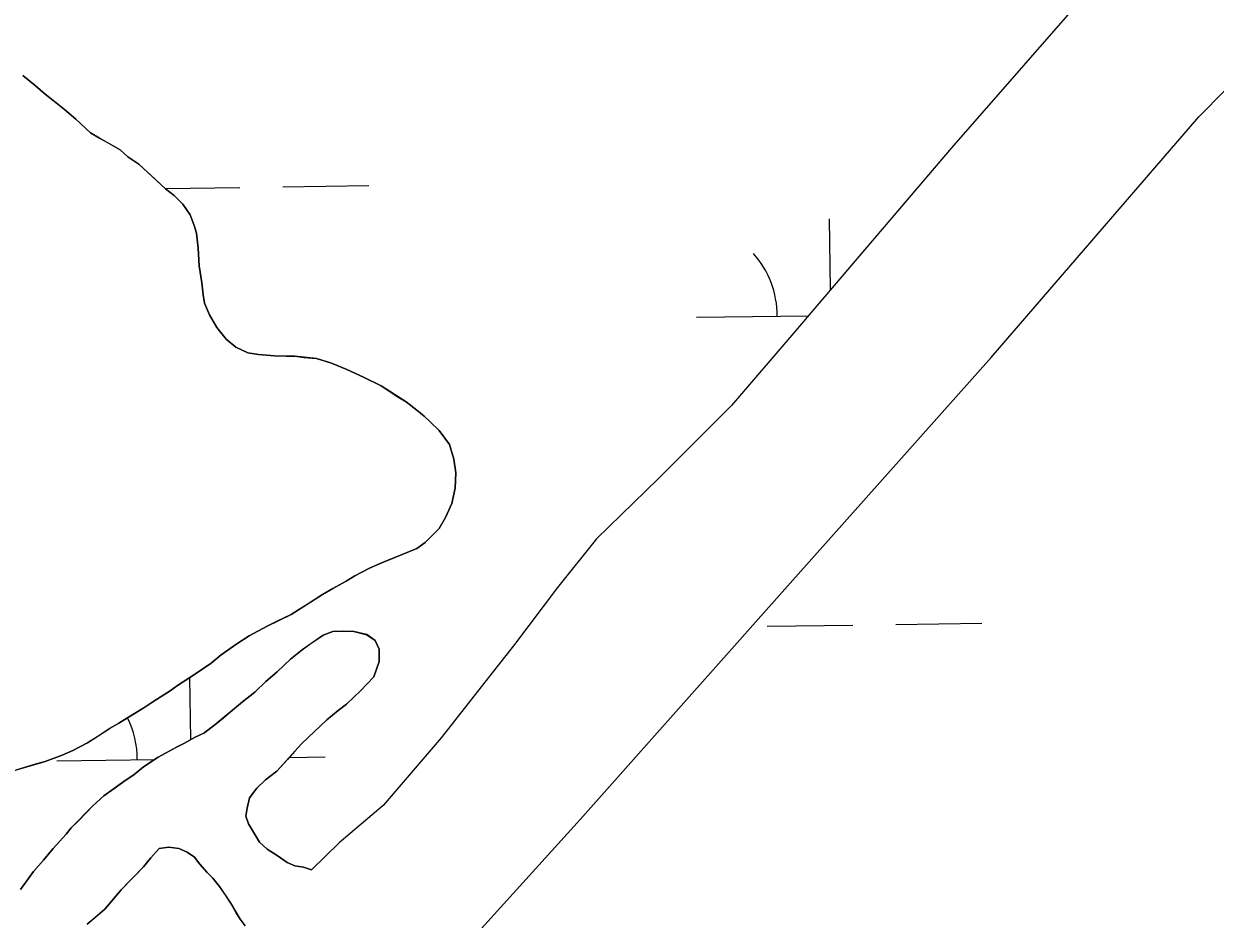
# Model space of a CAD drawing. Extents: x 3767014 to 3805179, y 361544 to 387384.
# Drawn here: x 3780309.6 to 3780753.1, y 374907.9 to 375241.4 of the extents above; entities that cross this region are included whole.
import ezdxf

# ---------------------------------------------------------------- set-up
doc = ezdxf.new("R2010")
doc.units = 0
doc.layers.add('V-TOPO-SHOR', color=7, linetype='Continuous')
doc.layers.add('V-WETL-SWMP', color=7, linetype='Continuous')

msp = doc.modelspace()

# ---------------------------------------------------------------- linework, layer by layer
at = {"layer": 'V-TOPO-SHOR'}
for points in [[(3780804.509, 375370.1), (3780734.545, 375286.42), (3780654.995, 375195.188), (3780622.663, 375157.339), (3780596.238, 375126.342), (3780573.095, 375099.239), (3780545.81, 375071.927), (3780522.79, 375049.598), (3780508.317, 375031.506), (3780492.33, 375010.268), (3780481.304, 374996.225), (3780465.01, 374975.472), (3780443.351, 374950.243), (3780427.073, 374936.335), (3780416.759, 374926.353)], [(3780026.517, 374408.138), (3780035.647, 374416.497), (3780050.294, 374429.015), (3780061.98, 374443.996), (3780069.55, 374453.511), (3780079.898, 374465.977), (3780088.774, 374476.893), (3780115.482, 374512.657), (3780189.835, 374593.676), (3780206.862, 374612.022), (3780219.32, 374626.028), (3780233.24, 374641.27), (3780246.343, 374655.577), (3780267.261, 374676.688), (3780304.4, 374715.686), (3780364.382, 374782.59), (3780446.797, 374867.699), (3780516.757, 374945.013), (3780596.918, 375035.274), (3780669.702, 375117.129), (3780746.983, 375206.829), (3780776.234, 375236.32), (3780814.419, 375272.746), (3780822.093, 375280.188)], [(3780309.233, 375222.222), (3780313.911, 375218.439), (3780317.646, 375215.16), (3780320.456, 375213.018), (3780324.827, 375209.563), (3780329.031, 375205.952), (3780334.471, 375200.877), (3780337.764, 375198.883), (3780341.372, 375196.88), (3780345.452, 375194.545), (3780348.407, 375191.924), (3780352.475, 375189.112), (3780355.588, 375186.326), (3780358.694, 375183.381), (3780362.428, 375179.943), (3780365.547, 375177.475), (3780368.805, 375174.206), (3780371.57, 375170.315), (3780373.059, 375166.297), (3780373.94, 375163.409), (3780374.593, 375157.82), (3780374.9, 375151.285), (3780375.85, 375144.895), (3780376.373, 375140.425), (3780376.932, 375137.385), (3780378.73, 375133.041), (3780381.474, 375128.354), (3780385.023, 375123.965), (3780388.607, 375121.007), (3780393.009, 375118.824), (3780396.974, 375118.245), (3780399.992, 375118.007), (3780403.009, 375117.772), (3780407.306, 375117.661), (3780410.486, 375117.579), (3780413.82, 375117.176), (3780418.584, 375116.733), (3780424.11, 375115.001), (3780429.938, 375112.621), (3780436.074, 375109.758)], [(3780436.074, 375109.758), (3780442.677, 375106.563), (3780449.253, 375102.256), (3780451.915, 375100.595), (3780455.974, 375097.466), (3780458.624, 375095.328), (3780460.957, 375093.2), (3780464.216, 375089.931), (3780468.062, 375084.737), (3780469.673, 375079.286), (3780470.497, 375074.17), (3780470.19, 375068.448), (3780468.928, 375062.748), (3780466.567, 375057.556), (3780464.234, 375053.479), (3780459.003, 375048.199), (3780455.923, 375046.051), (3780450.453, 375043.804), (3780446.754, 375042.307), (3780441.606, 375040.212), (3780438.063, 375038.551), (3780432.898, 375035.819), (3780429.664, 375033.832), (3780424.658, 375031.096), (3780420.777, 375028.809), (3780415.438, 375025.444), (3780412.205, 375023.457), (3780409.128, 375021.466), (3780403.967, 375018.894), (3780400.261, 375017.08), (3780393.482, 375013.432), (3780388.949, 375010.524), (3780383.113, 375006.379), (3780379.371, 375003.29), (3780373.538, 374999.301), (3780366.901, 374995.014), (3780364.142, 374993.018), (3780360.419, 374990.566), (3780357.67, 374988.885), (3780354.269, 374986.585), (3780347.961, 374982.767), (3780345.049, 374980.932), (3780341.819, 374979.106), (3780336.961, 374975.888), (3780333.4, 374973.592), (3780327.913, 374970.709), (3780323.891, 374969.06), (3780317.622, 374966.674), (3780313.452, 374965.509), (3780307.036, 374963.604)], [(3780391.098, 374988.821), (3780395.648, 374992.524), (3780399.728, 374996.399), (3780403.961, 375000.11), (3780408.858, 375004.761), (3780413.247, 375008.308), (3780416.163, 375010.303), (3780421.025, 375013.68), (3780424.722, 375015.017), (3780428.548, 375015.236), (3780432.525, 375015.134), (3780437.268, 375013.897), (3780440.397, 375011.749), (3780441.905, 375008.525), (3780441.946, 375003.909), (3780439.889, 374998.232), (3780434.978, 374992.946), (3780429.758, 374987.986), (3780426.674, 374985.678), (3780422.442, 374982.124), (3780419.831, 374979.644), (3780415.594, 374975.776), (3780412.983, 374973.295), (3780410.523, 374970.494), (3780407.738, 374967.381), (3780403.804, 374963.025), (3780399.583, 374959.791), (3780396.318, 374956.69), (3780393.678, 374953.098), (3780392.785, 374949.299), (3780392.23, 374946.291), (3780393.271, 374943.399), (3780395.102, 374940.327), (3780397.393, 374936.606), (3780400.193, 374933.986), (3780403.951, 374931.662), (3780407.705, 374929.018), (3780410.54, 374927.832), (3780413.71, 374927.273), (3780416.759, 374926.353)], [(3780308.434, 374918.997), (3780311.404, 374923.06), (3780313.225, 374925.718), (3780316.993, 374929.921), (3780320.608, 374934.283), (3780325.359, 374939.573), (3780327.329, 374941.912), (3780330.272, 374944.861), (3780335.505, 374950.296), (3780339.417, 374953.858), (3780343.31, 374956.623), (3780347.69, 374959.852), (3780350.603, 374961.687), (3780354.181, 374964.62), (3780359.688, 374968.298), (3780366.467, 374971.946), (3780369.209, 374973.308), (3780373.409, 374975.747), (3780376.633, 374977.254), (3780380.69, 374980.334), (3780383.942, 374982.956), (3780386.543, 374985.119), (3780391.098, 374988.821)], [(3780391.974, 374905.386), (3780390.131, 374907.981), (3780388.605, 374910.567), (3780386.623, 374913.961), (3780384.784, 374916.713), (3780382.484, 374920.115), (3780380.016, 374923.203), (3780377.841, 374925.329), (3780375.216, 374928.422), (3780373.213, 374931.021), (3780370.395, 374932.843), (3780367.405, 374934.193), (3780363.599, 374934.771), (3780360.085, 374934.224), (3780356.972, 374930.801), (3780354.176, 374927.371), (3780350.91, 374924.113), (3780348.78, 374921.78), (3780345.839, 374918.831), (3780342.718, 374915.091), (3780339.765, 374911.665), (3780336.021, 374908.419), (3780333.254, 374906.103)]]:
    msp.add_lwpolyline(points, dxfattribs=at)
at = {"layer": 'V-WETL-SWMP'}
for p, q in [((3780362.222, 375180.13), (3780390.08, 375180.517)), ((3780406.079, 375180.74), (3780438.076, 375181.184)), ((3780609.947, 375142.423), (3780609.58, 375168.823)), ((3780560.085, 375132.132), (3780601.666, 375132.71)), ((3780634.273, 375017.719), (3780666.27, 375018.164)), ((3780586.277, 375017.053), (3780618.274, 375017.497)), ((3780371.78, 374974.8), (3780371.458, 374997.958)), ((3780321.884, 374966.946), (3780358.421, 374967.453)), ((3780408.382, 374968.147), (3780421.875, 374968.335))]:
    msp.add_line(p, q, dxfattribs=at)
for points in [[(3780804.509, 375370.1), (3780734.545, 375286.42), (3780654.995, 375195.188), (3780622.663, 375157.339), (3780596.237, 375126.342), (3780573.096, 375099.24), (3780545.81, 375071.927), (3780522.791, 375049.597), (3780508.317, 375031.505), (3780492.33, 375010.267), (3780481.304, 374996.225), (3780465.011, 374975.473), (3780443.35, 374950.243), (3780427.074, 374936.336)], [(3780035.646, 374416.497), (3780050.294, 374429.014), (3780061.981, 374443.995), (3780069.549, 374453.51), (3780079.898, 374465.978), (3780088.774, 374476.892), (3780115.482, 374512.657), (3780189.834, 374593.677), (3780206.861, 374612.022), (3780219.319, 374626.028), (3780233.241, 374641.269), (3780246.344, 374655.577), (3780267.262, 374676.687), (3780304.4, 374715.685), (3780364.381, 374782.589), (3780446.798, 374867.699), (3780516.757, 374945.012), (3780596.918, 375035.274), (3780669.701, 375117.129), (3780746.982, 375206.829), (3780776.235, 375236.32)], [(3780438.062, 375038.551), (3780441.606, 375040.211), (3780455.924, 375046.051), (3780459.004, 375048.2), (3780464.233, 375053.478), (3780466.567, 375057.557), (3780468.929, 375062.749), (3780470.19, 375068.447), (3780470.497, 375074.17), (3780469.673, 375079.285), (3780468.062, 375084.738), (3780464.216, 375089.931), (3780460.958, 375093.199), (3780458.625, 375095.328), (3780455.974, 375097.466), (3780451.915, 375100.595), (3780442.677, 375106.563), (3780436.074, 375109.757), (3780429.939, 375112.621), (3780424.11, 375115), (3780418.584, 375116.734), (3780410.487, 375117.579), (3780403.01, 375117.771), (3780396.974, 375118.245), (3780393.009, 375118.825), (3780388.608, 375121.007), (3780385.023, 375123.965), (3780381.475, 375128.354), (3780378.73, 375133.041), (3780376.931, 375137.385), (3780376.373, 375140.424), (3780375.851, 375144.895), (3780374.901, 375151.286), (3780374.592, 375157.821), (3780373.94, 375163.409), (3780373.059, 375166.297), (3780371.571, 375170.315), (3780368.805, 375174.207), (3780365.547, 375177.474), (3780362.427, 375179.942), (3780352.475, 375189.112), (3780348.408, 375191.923), (3780345.451, 375194.546), (3780337.763, 375198.883), (3780334.471, 375200.878), (3780329.031, 375205.952), (3780324.826, 375209.563), (3780317.647, 375215.16), (3780313.911, 375218.439), (3780309.233, 375222.221)], [(3780303.026, 374962.434), (3780317.621, 374966.675), (3780323.89, 374969.061), (3780327.912, 374970.708), (3780333.399, 374973.592), (3780341.818, 374979.105), (3780345.049, 374980.933), (3780354.268, 374986.585), (3780357.67, 374988.885), (3780360.419, 374990.566), (3780364.143, 374993.017), (3780366.901, 374995.015), (3780373.538, 374999.301), (3780379.371, 375003.29), (3780383.112, 375006.378), (3780388.949, 375010.525), (3780393.481, 375013.433), (3780400.26, 375017.079), (3780409.128, 375021.467), (3780420.778, 375028.808), (3780424.658, 375031.096), (3780429.663, 375033.833), (3780432.898, 375035.819), (3780438.062, 375038.551)], [(3780427.074, 374936.336), (3780416.76, 374926.354), (3780413.709, 374927.272), (3780410.539, 374927.831), (3780407.705, 374929.018), (3780403.952, 374931.662), (3780400.192, 374933.987), (3780397.394, 374936.606), (3780393.271, 374943.398), (3780392.231, 374946.29), (3780392.786, 374949.3), (3780393.679, 374953.098), (3780396.319, 374956.691), (3780399.582, 374959.791), (3780403.804, 374963.025), (3780412.983, 374973.295), (3780422.442, 374982.125), (3780426.673, 374985.677), (3780429.757, 374987.986), (3780434.978, 374992.945), (3780439.89, 374998.231), (3780441.946, 375003.909), (3780441.905, 375008.526), (3780440.397, 375011.748), (3780437.268, 375013.898), (3780432.525, 375015.135), (3780428.548, 375015.237), (3780424.721, 375015.017), (3780421.026, 375013.68), (3780413.247, 375008.308), (3780408.858, 375004.76), (3780403.962, 375000.11), (3780399.728, 374996.399), (3780395.649, 374992.524), (3780391.097, 374988.821), (3780380.69, 374980.334), (3780376.632, 374977.255), (3780373.409, 374975.746), (3780369.208, 374973.307), (3780366.466, 374971.945), (3780359.687, 374968.299), (3780354.18, 374964.62), (3780350.603, 374961.688), (3780347.69, 374959.852), (3780339.417, 374953.857), (3780335.505, 374950.297), (3780327.33, 374941.911), (3780325.36, 374939.574), (3780320.608, 374934.284), (3780316.993, 374929.92), (3780313.224, 374925.719), (3780308.435, 374918.997)], [(3780333.254, 374906.102), (3780339.764, 374911.665), (3780345.839, 374918.831), (3780354.177, 374927.371), (3780356.971, 374930.801), (3780360.084, 374934.223), (3780363.6, 374934.77), (3780367.405, 374934.194), (3780370.395, 374932.844), (3780373.213, 374931.02), (3780375.216, 374928.422), (3780377.842, 374925.33), (3780380.016, 374923.204), (3780382.484, 374920.116), (3780386.623, 374913.961), (3780390.131, 374907.981), (3780391.974, 374905.386)]]:
    msp.add_lwpolyline(points, dxfattribs=at)
for centre, end in [((3780554.836, 375132.534), 41.5677), ((3780316.635, 374967.348), 26.19001)]:
    msp.add_arc(centre, 35.246, 0.02404, end, dxfattribs=at)

doc.saveas('drawing.dxf')
